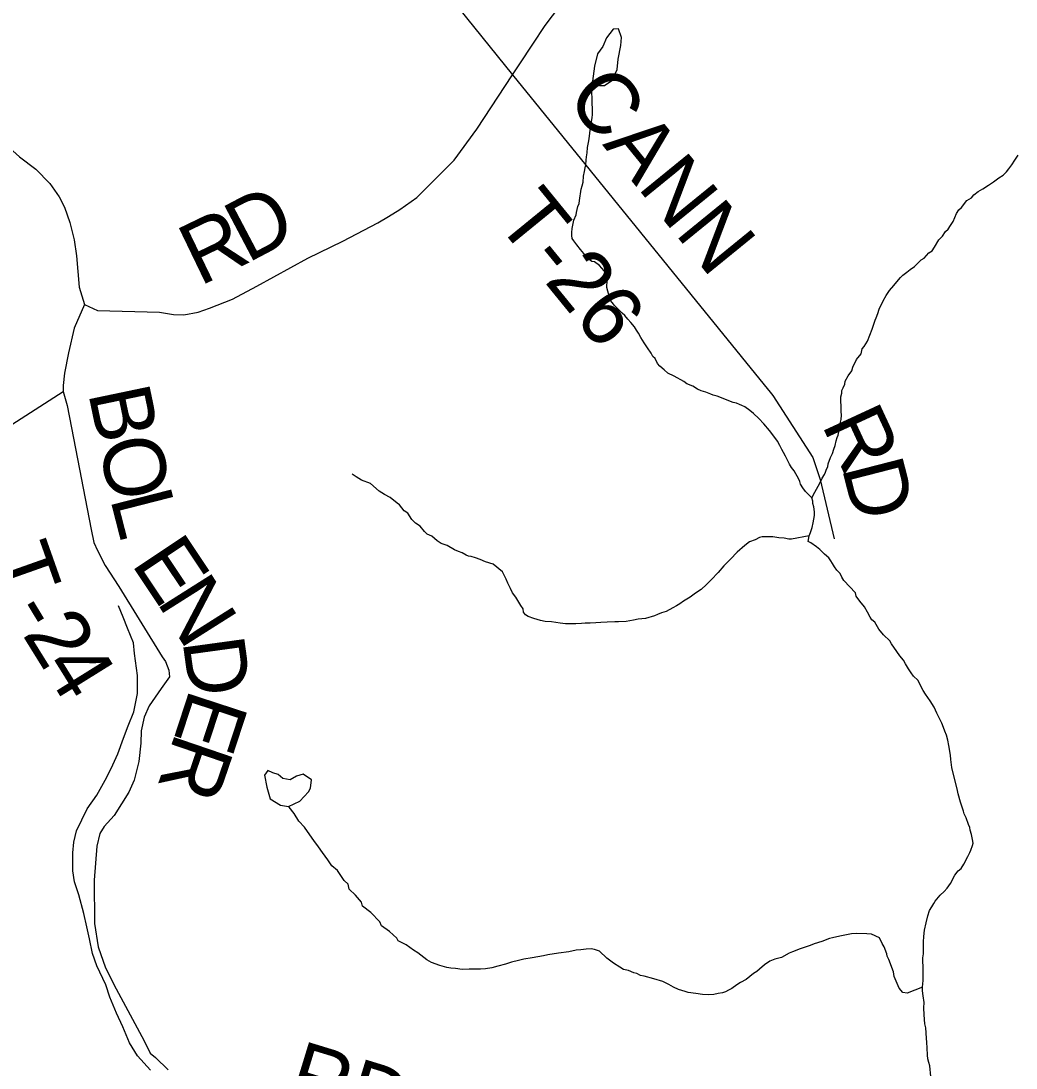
# Model space of a CAD drawing. Extents: x 1310247 to 1664935, y 235267 to 584339.
# Drawn here: x 1487812 to 1492662, y 308267 to 313371 of the extents above; entities that cross this region are included whole.
import ezdxf

# ---------------------------------------------------------------- set-up
doc = ezdxf.new("R2010")
doc.units = 0
for name, color, linetype in [('GM_X_County_Road', 7, 'Continuous'), ('GM_X_County_Road_Text', 7, 'Continuous'), ('GM_X_Minor_Lake', 7, 'Continuous'), ('GM_X_Minor_River', 7, 'Continuous'), ('GM_X_Township_Road', 7, 'Continuous'), ('GM_X_Township_Road_Text', 7, 'Continuous')]:
    doc.layers.add(name, color=color, linetype=linetype)

msp = doc.modelspace()

# ---------------------------------------------------------------- linework, layer by layer
at = {"layer": 'GM_X_County_Road'}
for points in [[(1487527.5, 313489), (1487489.2, 313368.7), (1487457.5, 313252.5), (1487436.3, 313170.6), (1487409.9, 313118.6), (1487427.1, 313078.1), (1487448.2, 313030.5), (1487478.6, 312988.2), (1487543.4, 312931.4), (1487612.1, 312877.3), (1487691.3, 312808.6), (1487805.7, 312708), (1487885.3, 312647.6), (1487953, 312579.1), (1487998.6, 312512.8), (1488024.4, 312462.6), (1488050, 312388.4), (1488071.5, 312304.1), (1488083.1, 312226), (1488096.3, 312073.7), (1488122, 311988.1)], [(1488122, 311988.1), (1488185.7, 311959.1), (1488488, 311951.1), (1488555.5, 311939.3), (1488605.5, 311939), (1488675.6, 311950.7), (1488731.7, 311970.5), (1488843.9, 312014), (1488962.2, 312077.6), (1489210.8, 312214.6), (1489381.2, 312298), (1489551.7, 312387.3), (1489603.8, 312417.1), (1489658, 312450.9), (1489742.3, 312510.6), (1489846.8, 312616.3), (1489923.2, 312692.1), (1490034, 312843.8), (1490207.3, 313107.4), (1490243.6, 313161.3), (1490306.1, 313257.1), (1490366.6, 313349), (1490439, 313442.8)]]:
    msp.add_lwpolyline(points, dxfattribs=at)
at = {"layer": 'GM_X_Minor_Lake'}
for points in [[(1490597.4, 313076.8), (1490620, 313061.8), (1490631.9, 313055.6), (1490655.9, 313055.2), (1490692.4, 313080.6), (1490717.4, 313134.3), (1490722.3, 313184.3), (1490735.5, 313250.2), (1490738.2, 313290.3), (1490725, 313332.6), (1490699, 313331.1), (1490666.1, 313287.6), (1490647.4, 313245.8)], [(1490647.4, 313245.8), (1490622.7, 313210.2), (1490607.6, 313150.3), (1490597.4, 313076.8)], [(1489116.2, 309542.3), (1489170.9, 309567.5), (1489213.8, 309612.8), (1489224.1, 309630.7), (1489228.9, 309672.7), (1489187.3, 309699.5), (1489155.1, 309690.1), (1489124.8, 309672.6), (1489088.9, 309679.3), (1489065.2, 309697.7), (1489039.3, 309706.2), (1489015.5, 309716.7), (1488999.1, 309694.9)], [(1488999.1, 309694.9), (1489010, 309636.6), (1489027, 309580.1), (1489076.5, 309549.2), (1489116.2, 309542.3)]]:
    msp.add_lwpolyline(points, dxfattribs=at)
at = {"layer": 'GM_X_Minor_River'}
for points in [[(1490593.1, 312880), (1490595.3, 312898), (1490597.5, 312914.1), (1490597.9, 312944.2), (1490596.1, 312968.3), (1490596.5, 313000.5), (1490594.7, 313014.5), (1490594.8, 313028.6), (1490597.1, 313052.7), (1490597.4, 313076.8)], [(1491636.1, 311077.1), (1491622.3, 311095.3), (1491610.5, 311113.5), (1491608.6, 311125.6), (1491602.7, 311137.7), (1491581.1, 311178.2), (1491567.2, 311194.4), (1491557.4, 311210.6), (1491545.6, 311232.9), (1491537.7, 311249), (1491527.9, 311267.2), (1491520.1, 311281.4), (1491510.3, 311301.6), (1491498.4, 311321.8), (1491480.7, 311346.2), (1491460.9, 311374.5), (1491433.2, 311407), (1491407.4, 311433.5), (1491381.6, 311457.9), (1491363.7, 311472.2), (1491339.8, 311490.5), (1491325.8, 311496.8), (1491313.8, 311500.9), (1491299.8, 311507.1), (1491283.8, 311511.3), (1491261.8, 311519.7), (1491225.8, 311534.2), (1491205.9, 311542.5), (1491185.8, 311546.7), (1491173.8, 311550.9), (1491149.8, 311561.2), (1491127.8, 311567.5), (1491109.8, 311575.8), (1491085.9, 311590.2), (1491058, 311602.6), (1491042, 311612.8), (1490996.1, 311639.5), (1490964.2, 311654), (1490946.3, 311670.3), (1490926.4, 311688.6), (1490914.5, 311700.8), (1490902.8, 311725), (1490890.8, 311735.2), (1490883, 311751.4), (1490865.2, 311777.8), (1490849.5, 311802), (1490833.7, 311828.4), (1490821.9, 311848.6), (1490812, 311862.8), (1490802.2, 311879), (1490784.4, 311901.3), (1490770.5, 311917.5), (1490754.6, 311935.8), (1490742.7, 311946), (1490724.8, 311964.3), (1490703, 311984.7), (1490695.1, 311996.8), (1490683.2, 312009), (1490679.5, 312031.2), (1490671.7, 312053.4), (1490667.9, 312071.5), (1490668.3, 312107.6), (1490666.4, 312119.7), (1490662.6, 312135.8), (1490654.8, 312152), (1490642.9, 312166.2), (1490631, 312178.4), (1490607.1, 312196.8), (1490595.1, 312199), (1490579.1, 312209.2), (1490565.2, 312221.4), (1490555.4, 312237.6), (1490539.5, 312255.9), (1490521.7, 312280.2), (1490505.9, 312298.5), (1490498, 312310.7), (1490496.2, 312324.8), (1490496.3, 312338.8), (1490498.6, 312358.9), (1490507.1, 312398.9), (1490517.4, 312424.9), (1490519.6, 312437), (1490526, 312467), (1490532.1, 312481), (1490534.3, 312495), (1490543, 312551.1), (1490547.2, 312567.2), (1490551.4, 312585.2), (1490553.8, 312613.3), (1490558.1, 312637.3), (1490562.3, 312655.4), (1490564.5, 312669.4), (1490566.8, 312691.5), (1490569, 312707.5), (1490571.2, 312727.6), (1490573.5, 312753.6), (1490579.9, 312785.7), (1490582.2, 312809.8), (1490586.6, 312837.9), (1490588.8, 312855.9), (1490593.1, 312880)], [(1491665.9, 311046.5), (1491680.3, 311074.5), (1491688.5, 311088.5), (1491704.9, 311118.4), (1491717.2, 311142.3), (1491727.5, 311160.3), (1491733.6, 311172.2), (1491737.8, 311186.3), (1491744, 311198.2), (1491746.2, 311212.3), (1491756.6, 311242.3), (1491766.8, 311262.2), (1491773.1, 311284.2), (1491779.4, 311302.2), (1491785.7, 311324.3), (1491789.9, 311340.3), (1491794, 311352.3), (1491800.3, 311376.3), (1491802.5, 311394.3), (1491806.8, 311414.4), (1491809, 311428.4), (1491811.2, 311448.5), (1491809.4, 311466.6), (1491809.8, 311496.7), (1491808, 311514.8), (1491808.3, 311538.9), (1491812.5, 311556.9), (1491812.6, 311569), (1491818.8, 311583), (1491827.1, 311600.9), (1491829.3, 311615), (1491843.6, 311640.9), (1491862, 311664.8), (1491866.2, 311682.8), (1491884.7, 311720.7), (1491907.1, 311748.6), (1491911.4, 311772.6), (1491921.6, 311784.5), (1491938, 311810.5), (1491948.4, 311838.4), (1491960.8, 311868.4), (1491969.1, 311892.4), (1491975.3, 311912.4), (1491979.5, 311924.4), (1491987.8, 311944.4), (1491994.1, 311966.4), (1492014.6, 312006.3), (1492029, 312032.3), (1492045.3, 312056.2), (1492065.7, 312082), (1492080, 312099.9), (1492098.3, 312119.8), (1492110.5, 312131.7), (1492128.7, 312145.5), (1492145, 312159.4), (1492167.2, 312173.2), (1492187.5, 312195), (1492199.7, 312206.9), (1492213.9, 312214.8), (1492236.3, 312240.6), (1492252.5, 312250.4), (1492264.7, 312268.4), (1492285.2, 312304.3), (1492303.5, 312322.1), (1492317.8, 312344), (1492330, 312355.9), (1492342.3, 312373.9), (1492354.6, 312393.8), (1492371.1, 312431.8), (1492383.3, 312449.7), (1492395.5, 312461.6), (1492422, 312495.4), (1492444.3, 312509.2), (1492456.5, 312523.1), (1492476.8, 312538.9), (1492499, 312552.7), (1492527.4, 312570.4), (1492551.6, 312586.2), (1492578, 312605.9), (1492598.2, 312619.7), (1492614.5, 312635.6), (1492626.7, 312649.5), (1492641, 312669.4), (1492655.3, 312691.3), (1492671.7, 312717.2)], [(1491653.7, 310861.9), (1491567.1, 310844.9), (1491555.1, 310845.1), (1491531, 310849.4), (1491504.9, 310851.7), (1491476.9, 310856.1), (1491424.7, 310856.8), (1491410.6, 310852.9), (1491390.3, 310841.1), (1491362.1, 310831.4), (1491339.8, 310813.6), (1491303.3, 310782), (1491270.8, 310748.2), (1491238.2, 310714.5), (1491209.7, 310682.7), (1491175.2, 310647), (1491152.8, 310623.2), (1491126.4, 310599.4), (1491100.1, 310581.6), (1491073.8, 310561.9), (1491041.4, 310542.2), (1491023.2, 310530.4), (1491007, 310520.6), (1490988.8, 310510.7), (1490956.5, 310493.1), (1490934.3, 310485.3), (1490914.1, 310477.5), (1490900, 310471.7), (1490855.6, 310458.2), (1490819.5, 310454.6), (1490797.3, 310450.9), (1490761.1, 310443.3), (1490724.9, 310441.8), (1490706.8, 310442), (1490668.7, 310440.5), (1490638.5, 310438.8), (1490614.4, 310437.1), (1490586.3, 310435.5), (1490562.2, 310435.8), (1490544.1, 310434), (1490516, 310432.3), (1490465.8, 310433), (1490439.7, 310435.3), (1490397.6, 310441.9), (1490367.5, 310444.3), (1490343.4, 310448.6), (1490311.4, 310459), (1490283.4, 310467.4), (1490271.5, 310475.6), (1490261.6, 310489.8), (1490259.8, 310505.9), (1490247.9, 310522.1), (1490224.3, 310562.6), (1490208.5, 310582.8), (1490198.7, 310605.1), (1490184.9, 310631.3), (1490177.1, 310649.5), (1490169.3, 310665.7), (1490159.5, 310685.9), (1490113.7, 310722.6), (1490075.7, 310735.2), (1490049.7, 310745.5), (1490027.7, 310753.8), (1490005.7, 310760.2), (1489993.7, 310762.3), (1489981.7, 310766.5), (1489961.8, 310778.8), (1489943.8, 310785), (1489925.8, 310793.3), (1489889.9, 310813.8), (1489859.9, 310824.3), (1489840, 310836.6), (1489814.1, 310859), (1489792.2, 310869.3), (1489778.2, 310881.5), (1489758.5, 310907.9), (1489734.5, 310922.3), (1489716.7, 310940.6), (1489697, 310970.9), (1489679, 310983.2), (1489657.3, 311011.6), (1489645.3, 311019.8), (1489611.5, 311048.3), (1489583.6, 311062.8), (1489557.7, 311079.2), (1489515.9, 311115.8), (1489471.9, 311132.5), (1489446, 311148.9), (1489426.1, 311161.2)], [(1492212.8, 308561.2), (1492213.1, 308587.3), (1492209.5, 308619.5), (1492205.8, 308643.6), (1492206, 308661.7), (1492208.4, 308693.8), (1492209, 308744), (1492207.7, 308804.3), (1492209.9, 308824.3), (1492210.6, 308882.5), (1492212.9, 308908.6), (1492215.3, 308938.7), (1492223.8, 308974.8), (1492232.2, 309008.8), (1492240.5, 309034.8), (1492250.8, 309052.8), (1492261, 309068.7), (1492267.2, 309080.7), (1492291.6, 309110.5), (1492311.9, 309128.3), (1492326.2, 309144.2), (1492342.5, 309166.1), (1492363.1, 309208), (1492379.4, 309227.9), (1492393.6, 309239.8), (1492407.9, 309261.7), (1492426.4, 309297.6), (1492436.7, 309317.5), (1492440.8, 309329.5), (1492449.1, 309351.5), (1492453.3, 309363.5), (1492449.5, 309381.6), (1492443.7, 309405.8), (1492438, 309426), (1492436.1, 309440.1), (1492430.3, 309454.2), (1492418.6, 309486.5), (1492408.8, 309506.7), (1492404.9, 309518.8), (1492391.4, 309563.1), (1492379.8, 309603.5), (1492374.1, 309627.6), (1492358.8, 309692.1), (1492349.2, 309732.4), (1492343.6, 309770.6), (1492341.9, 309792.7), (1492334.4, 309839), (1492328.7, 309865.2), (1492322.9, 309889.4), (1492315.2, 309909.6), (1492307.3, 309927.7), (1492299.5, 309947.9), (1492276, 309996.4), (1492262.3, 310026.7), (1492242.6, 310057.1), (1492220.9, 310089.5), (1492209.1, 310107.7), (1492183.5, 310158.3), (1492161.7, 310176.6), (1492149.8, 310192.8), (1492138, 310213.1), (1492122.2, 310237.4), (1492112.4, 310255.6), (1492094.6, 310275.9), (1492080.8, 310298.1), (1492055.1, 310334.6), (1492047.2, 310348.8), (1492015.5, 310379.3), (1491993.7, 310405.7), (1491974, 310440.1), (1491958.1, 310452.3), (1491950.2, 310464.5), (1491938.4, 310488.8), (1491922.7, 310515), (1491900.9, 310543.5), (1491883.1, 310567.8), (1491879.3, 310583.9), (1491821.8, 310642.9), (1491811.9, 310659.1), (1491804.1, 310677.2), (1491788.2, 310693.5), (1491776.4, 310709.7), (1491766.5, 310725.9), (1491758.7, 310740.1), (1491748.8, 310754.3), (1491728.9, 310772.6), (1491705.1, 310795), (1491689.2, 310807.2), (1491661.3, 310827.7), (1491649.3, 310833.8), (1491653.7, 310861.9), (1491659.9, 310877.9), (1491668.2, 310901.9), (1491672.5, 310923.9), (1491678.9, 310960), (1491679.1, 310978.1), (1491675.4, 311002.2), (1491671.6, 311018.4), (1491671.7, 311030.4), (1491665.9, 311046.5), (1491636.1, 311077.1)], [(1488444.3, 308257.6), (1488379.6, 308327), (1488340.7, 308389.8), (1488308.1, 308468.6), (1488277.3, 308535.3), (1488244.7, 308612), (1488225.8, 308672.5), (1488181.5, 308765.5), (1488160.6, 308826), (1488145.8, 308896.5), (1488132.9, 308954.8), (1488118.1, 309021.2), (1488093.7, 309111.9), (1488072.9, 309174.4), (1488065.9, 309228.7), (1488065.5, 309316.9), (1488070.4, 309368.9), (1488083.4, 309422.8), (1488135.5, 309530.1), (1488182.7, 309597.4), (1488230.4, 309684.8), (1488259.5, 309744.4), (1488284.5, 309798.1), (1488311.9, 309875.8), (1488335, 309935.5), (1488362.3, 310003.1), (1488379.9, 310093), (1488379.6, 310181.3), (1488365.5, 310287.8), (1488360.5, 310340), (1488331.7, 310410.7), (1488310.7, 310465.2), (1488287.7, 310519.7)], [(1489406.5, 309162.9), (1489386.6, 309181.2), (1489355, 309229.8), (1489327.2, 309252.3), (1489307.5, 309282.6), (1489281.8, 309317.1), (1489262, 309345.5), (1489240.3, 309375.9), (1489220.5, 309404.3), (1489194.9, 309440.7), (1489167.1, 309471.2), (1489143.5, 309507.7), (1489119.7, 309538.1), (1489116.2, 309542.3)], [(1492206, 308661.7), (1492131.3, 308632.5), (1492109.3, 308634.8), (1492091.5, 308657.1), (1492068, 308713.6), (1492064.3, 308735.8), (1492040.9, 308796.3), (1492033.1, 308812.5), (1492031.2, 308824.5), (1492019.5, 308858.8), (1492009.7, 308875), (1491996, 308901.3), (1491958, 308919.9), (1491933.9, 308922.2), (1491881.7, 308922.8), (1491859.6, 308921.1), (1491803.3, 308909.8), (1491767, 308902.2), (1491752.9, 308898.3), (1491714.6, 308884.8), (1491678.3, 308873.2), (1491658.2, 308865.4), (1491609.7, 308847.9), (1491571.4, 308834.3), (1491555.3, 308826.5), (1491518.9, 308806.9), (1491486.6, 308797.3), (1491462.4, 308787.5), (1491436.1, 308769.8), (1491411.8, 308750), (1491397.6, 308738.1), (1491381.4, 308728.3), (1491346.9, 308698.6), (1491318.6, 308684.9), (1491300.4, 308673.1), (1491276.1, 308655.3), (1491259.9, 308647.5), (1491245.8, 308639.6), (1491231.7, 308633.8), (1491209.5, 308630), (1491189.4, 308626.3), (1491161.3, 308624.6), (1491133.2, 308625), (1491101.1, 308631.4), (1491063, 308635.9), (1491049, 308640.1), (1491017, 308650.5), (1490993, 308660.9), (1490969.1, 308675.2), (1490941.1, 308689.7), (1490897.1, 308702.3), (1490849.1, 308714.9), (1490831, 308719.2), (1490813.1, 308727.4), (1490799.1, 308731.6), (1490773.1, 308742), (1490749, 308748.3), (1490731.1, 308758.6), (1490699.2, 308779.1), (1490667.4, 308803.6), (1490631.6, 308836.2), (1490607.6, 308844.5), (1490591.6, 308848.7), (1490567.5, 308847), (1490541.3, 308843.3), (1490517.2, 308841.6), (1490483, 308834), (1490432.7, 308826.6), (1490380.4, 308819.2), (1490358.2, 308813.5), (1490303.9, 308804.1), (1490263.7, 308798.6), (1490237.5, 308790.9), (1490203.2, 308783.3), (1490173, 308773.7), (1490136.7, 308764.1), (1490106.5, 308756.4), (1490076.3, 308750.8), (1490052.2, 308749.1), (1489996, 308749.8), (1489961.8, 308748.2), (1489929.8, 308752.6), (1489907.7, 308754.9), (1489887.6, 308757.2), (1489853.6, 308767.6), (1489813.6, 308782.2), (1489789.7, 308794.5), (1489745.9, 308829.2), (1489726, 308841.6), (1489690.1, 308868.1), (1489650.2, 308886.7), (1489644.3, 308900.8), (1489608.6, 308933.4), (1489568.7, 308960), (1489560.9, 308980.2), (1489517.3, 309024.9), (1489477.5, 309055.6), (1489471.7, 309075.7), (1489442, 309110.2), (1489412.2, 309138.7), (1489406.5, 309162.9)], [(1492247, 308225.4), (1492241.6, 308277.6), (1492235.8, 308293.8), (1492232, 308311.9), (1492230.2, 308330), (1492228.6, 308366.2), (1492226.9, 308392.3), (1492225.1, 308412.4), (1492221.7, 308462.7), (1492217.9, 308482.8), (1492214.4, 308527), (1492212.8, 308561.2)]]:
    msp.add_lwpolyline(points, dxfattribs=at)
at = {"layer": 'GM_X_Township_Road'}
for points in [[(1488671.7, 315039.6), (1488748.1, 314919.5), (1490207.3, 313107.4)], [(1490207.3, 313107.4), (1491456, 311570.8)], [(1488122, 311988.1), (1488071.3, 311873.5), (1488044.6, 311753.4), (1488024.1, 311653.3), (1488017.8, 311593.2), (1488017.7, 311564), (1488037.5, 311496.6), (1488058.6, 311388.3), (1488154.1, 310891.5), (1488167.8, 310829.4), (1488185.6, 310789.2), (1488223.2, 310716.9), (1488288.6, 310614.5), (1488500.8, 310270.9), (1488516.7, 310248.9), (1488532.5, 310206.7), (1488536.3, 310174.6), (1488496, 310116.7), (1488437.6, 310032.9), (1488413.3, 309976.9), (1488398.9, 309910.9), (1488396.6, 309850.8), (1488386.1, 309760.7), (1488363.7, 309670.7), (1488337.4, 309612.7), (1488266.8, 309498.9), (1488218.5, 309445.1), (1488196.3, 309411.1), (1488182, 309349.1), (1488169.1, 309182.9), (1488170, 308972.6), (1488189.4, 308858.3), (1488224.9, 308756), (1488276.3, 308653.6), (1488413, 308400.7), (1488442.7, 308340.5), (1488468.5, 308318.3), (1488530.2, 308257.9)], [(1485541.2, 310301.7), (1485938.3, 310467.1), (1486014.4, 310498.9), (1486049.1, 310514.5), (1486082.8, 310528.5), (1486117.4, 310531.3), (1486146.4, 310529.5), (1486175.4, 310514.5), (1486200.7, 310493.9), (1486233.4, 310465.8), (1486267.1, 310434.1), (1486313.7, 310413.4), (1486365.3, 310432.2), (1486466.3, 310505.2), (1486669.3, 310658.6), (1486924.7, 310846.6), (1487096.7, 310974.6), (1487333.5, 311125.7), (1488017.7, 311564)], [(1491456, 311570.8), (1491456.7, 311569.9), (1491477, 311545), (1491671.4, 311243.6), (1491706.8, 311135.3), (1491775.3, 310846.5)]]:
    msp.add_lwpolyline(points, dxfattribs=at)

# ---------------------------------------------------------------- texts
at = {"layer": 'GM_X_County_Road_Text'}
for s, rotation, p in [('D', 27.7848, (1488915.2, 312188.2)), ('R', 25.7569, (1488683.1, 312076))]:
    msp.add_text(s, height=300, rotation=rotation, dxfattribs=at).set_placement(p)
at = {"layer": 'GM_X_Township_Road_Text'}
for s, rotation, p in [('CANN', 309.1523, (1490460.5, 312992.5)), ('T-26', 309.2148, (1490119.6, 312395.2)), ('B', 281.796, (1488139.1, 311559.8)), ('R', 294.849, (1491712.1, 311405.4)), ('O', 281.5007, (1488189.4, 311319)), ('D', 284.3941, (1491810.8, 311195.5)), ('L', 284.356, (1488245.7, 311044.4)), ('T', 289.4829, (1487647.9, 310760.6)), ('E', 303.7075, (1488346.2, 310726.4)), ('N', 302.3017, (1488469.7, 310541.3)), ('-', 301.1316, (1487751, 310489.4)), ('2', 301.7983, (1487816.2, 310381.6)), ('D', 277.8086, (1488599.2, 310349.8)), ('4', 301.8899, (1487913, 310225.4)), ('E', 251.8889, (1488638.3, 310123.7)), ('R', 251.138, (1488568.8, 309911.4)), ('RD', 342.9697, (1489096.7, 308116))]:
    msp.add_text(s, height=300, rotation=rotation, dxfattribs=at).set_placement(p)

doc.saveas('drawing.dxf')
